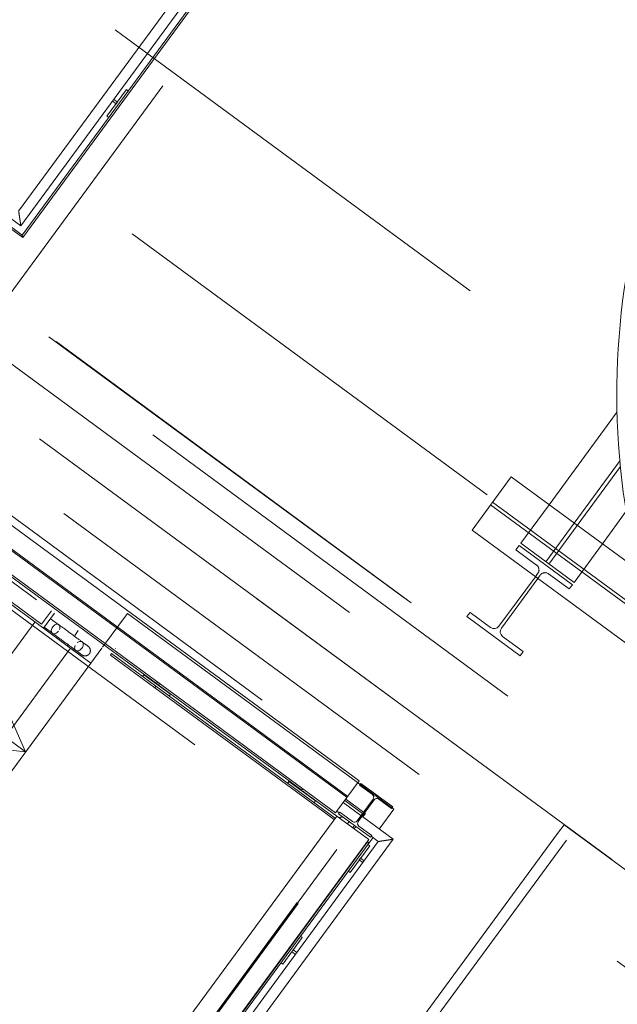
# Model space of a CAD drawing. Header units: metres. Extents: x 135583 to 135939, y 457896 to 458258.
# Tile 486 of 599: x 135758.79 to 135761.5, y 458075.62 to 458080.09. Entities that reach past the tile are written whole.
import ezdxf

# ---------------------------------------------------------------- set-up
doc = ezdxf.new("R2010")
doc.units = ezdxf.units.M
doc.linetypes.add('Hidden', pattern=[4, 2, -2])
doc.layers.add('NIEUWE INSTALLATIE', color=250, linetype='Continuous', lineweight=0)

msp = doc.modelspace()

# ---------------------------------------------------------------- linework, layer by layer
at = {"layer": 'NIEUWE INSTALLATIE'}
for p, q in [((135763.2816, 458085.3433), (135758.7819, 458079.2185)), ((135758.7922, 458079.151), (135763.2919, 458085.2757)), ((135763.2984, 458085.2337), (135758.7986, 458079.109)), ((135758.8003, 458079.0978), (135763.3001, 458085.2226)), ((135757.045, 458080.4346), (135758.7922, 458079.151)), ((135757.0515, 458080.3926), (135758.7986, 458079.109)), ((135758.8003, 458079.0978), (135757.0532, 458080.3814)), ((135759.1825, 458079.6484), (135759.2713, 458079.7693)), ((135759.2713, 458079.7693), (135759.2794, 458079.7634)), ((135759.2239, 458079.7048), (135759.2074, 458079.717)), ((135759.2133, 458079.725), (135759.2299, 458079.7129)), ((135759.2299, 458079.7129), (135759.2239, 458079.7048)), ((135759.1906, 458079.6425), (135759.1825, 458079.6484)), ((135760.327, 458076.6336), (135756.5695, 458079.3942)), ((135758.7986, 458079.109), (135758.8003, 458079.0978)), ((135757.0269, 458078.8348), (135760.2204, 458076.4885)), ((135757.5582, 458078.434), (135759.4081, 458077.075)), ((135761.4984, 458078.3079), (135761.1888, 458077.8865)), ((135761.4984, 458078.3079), (135761.1888, 458077.8865)), ((135756.9482, 458078.1357), (135758.8138, 458076.765)), ((135760.8392, 458077.7712), (135761.0168, 458078.0129)), ((135761.594, 458077.5889), (135761.0168, 458078.0129)), ((135761.4306, 458077.7089), (135761.5392, 458077.8568)), ((135761.4306, 458077.7089), (135761.5392, 458077.8568)), ((135761.7563, 458077.0973), (135760.8392, 458077.7712)), ((135761.1266, 458077.56), (135760.9615, 458077.3351)), ((135761.1266, 458077.56), (135760.9615, 458077.3351)), ((135760.9723, 458077.3271), (135761.1375, 458077.552)), ((135760.9723, 458077.3271), (135761.1375, 458077.552)), ((135758.6397, 458077.5134), (135758.895, 458077.3258)), ((135758.8858, 458077.3444), (135758.6601, 458077.5102)), ((135758.9305, 458077.4052), (135758.8858, 458077.3444)), ((135758.895, 458077.3258), (135758.9453, 458077.3943)), ((135758.9645, 458077.3419), (135758.927, 458077.3695)), ((135759.3338, 458077.3881), (135759.3337, 458077.3882)), ((135760.83, 458077.3982), (135760.8158, 458077.3788)), ((135760.83, 458077.3982), (135760.8158, 458077.3788)), ((135760.8158, 458077.3788), (135761.0576, 458077.2012)), ((135760.8158, 458077.3788), (135761.0576, 458077.2012)), ((135760.9237, 458077.3293), (135760.83, 458077.3982)), ((135760.9237, 458077.3293), (135760.83, 458077.3982)), ((135758.856, 458077.3545), (135758.2639, 458076.5486)), ((135759.0023, 458077.2469), (135758.895, 458077.3258)), ((135758.8984, 458077.3305), (135758.935, 458077.3037)), ((135758.935, 458077.3037), (135758.9354, 458077.3033)), ((135759.0526, 458077.3154), (135759.0363, 458077.2932)), ((135761.0718, 458077.2206), (135760.9781, 458077.2894)), ((135761.0718, 458077.2206), (135760.9781, 458077.2894)), ((135759.0171, 458077.2361), (135758.4251, 458076.4302)), ((135759.0079, 458077.2546), (135759.0023, 458077.2469)), ((135759.1098, 458077.168), (135759.0023, 458077.2469)), ((135759.1098, 458077.168), (135759.0171, 458077.2361)), ((135759.2213, 458077.235), (135759.2212, 458077.2351)), ((135759.1987, 458077.2045), (135759.2034, 458077.2109)), ((135759.4001, 458077.0565), (135759.1987, 458077.2045)), ((135759.2034, 458077.2109), (135759.4049, 458077.0629)), ((135761.0576, 458077.2012), (135761.0718, 458077.2206)), ((135761.0576, 458077.2012), (135761.0718, 458077.2206)), ((135759.3444, 458077.1073), (135759.3504, 458077.1154)), ((135759.3504, 458077.1154), (135759.4712, 458077.0266)), ((135759.4001, 458077.0564), (135759.4049, 458077.0629)), ((135759.4049, 458077.0629), (135759.4001, 458077.0565)), ((135760.2141, 458076.4584), (135759.4001, 458077.0564)), ((135759.4049, 458077.0629), (135760.2188, 458076.4649)), ((135759.4068, 458077.0739), (135759.4127, 458077.082)), ((135759.4148, 458077.068), (135759.4068, 458077.0739)), ((135759.4207, 458077.076), (135759.4148, 458077.068)), ((135759.4155, 458077.0695), (135760.0663, 458076.5914)), ((135759.4712, 458077.0266), (135759.4653, 458077.0185)), ((135758.8138, 458076.765), (135758.7334, 458076.9482)), ((135758.8138, 458076.765), (135758.615, 458076.787)), ((135760.0027, 458076.6237), (135760.0086, 458076.6318)), ((135760.0086, 458076.6318), (135760.1295, 458076.543)), ((135760.327, 458076.6336), (135760.2204, 458076.4885)), ((135760.3346, 458076.6224), (135760.3289, 458076.6148)), ((135760.3289, 458076.6148), (135760.387, 458076.5722)), ((135760.4796, 458076.5159), (135760.3346, 458076.6224)), ((135760.065, 458076.5903), (135760.0709, 458076.5984)), ((135760.0731, 458076.5844), (135760.065, 458076.5903)), ((135760.0756, 458076.5879), (135760.0731, 458076.5844)), ((135760.0737, 458076.586), (135760.2257, 458076.4743)), ((135760.1295, 458076.543), (135760.1236, 458076.5349)), ((135760.3353, 458076.4765), (135760.255, 458076.5356)), ((135760.2619, 458076.5449), (135760.3422, 458076.4859)), ((135760.3469, 458076.4924), (135760.2666, 458076.5514)), ((135760.3902, 458076.5512), (135760.3179, 458076.4529)), ((135760.3228, 458076.4493), (135760.395, 458076.5476)), ((135760.416, 458076.5508), (135760.474, 458076.5082)), ((135760.474, 458076.5082), (135760.4796, 458076.5159)), ((135760.2258, 458076.4744), (135758.7909, 458074.5213)), ((135760.2258, 458076.4744), (135760.3709, 458076.3678)), ((135760.2264, 458076.4966), (135760.2366, 458076.4891)), ((135760.2389, 458076.4923), (135760.2333, 458076.4846)), ((135760.2333, 458076.4846), (135760.3784, 458076.3781)), ((135760.297, 458076.4497), (135760.2389, 458076.4923)), ((135760.4815, 458076.3692), (135760.3437, 458076.4703)), ((135760.3558, 458076.4858), (135760.3444, 458076.4703)), ((135760.3488, 458076.4848), (135760.3558, 458076.4858)), ((135760.2741, 458076.4389), (135760.2816, 458076.4491)), ((135760.2983, 458076.4211), (135760.3033, 458076.4278)), ((135760.3123, 458076.4266), (135760.3048, 458076.4164)), ((135760.384, 458076.3857), (135760.326, 458076.4284)), ((135760.3784, 458076.3781), (135760.384, 458076.3857)), ((135760.3817, 458076.3825), (135760.4139, 458076.3588)), ((135758.9359, 458074.4147), (135760.3709, 458076.3678)), ((135758.9493, 458074.4295), (135760.3607, 458076.3507)), ((135760.3719, 458076.3524), (135758.951, 458074.4183)), ((135760.4139, 458076.3588), (135758.9574, 458074.3763)), ((135758.9677, 458074.3087), (135760.4815, 458076.3692)), ((135760.3752, 458076.3399), (135760.2863, 458076.219)), ((135760.3607, 458076.3507), (135760.3579, 458076.3528)), ((135760.3719, 458076.3524), (135760.3607, 458076.3507)), ((135760.3639, 458076.3583), (135760.3719, 458076.3524)), ((135760.3671, 458076.3458), (135760.3752, 458076.3399)), ((135760.3278, 458076.2754), (135760.3337, 458076.2834)), ((135760.3443, 458076.2632), (135760.3278, 458076.2754)), ((135760.3337, 458076.2834), (135760.3502, 458076.2713)), ((135760.2863, 458076.219), (135760.2783, 458076.2249)), ((135760.0692, 458075.9234), (135759.9804, 458075.8025)), ((135760.0611, 458075.9293), (135760.0692, 458075.9234)), ((135760.0218, 458075.8589), (135760.0277, 458075.867)), ((135760.0383, 458075.8468), (135760.0218, 458075.8589)), ((135760.0277, 458075.867), (135760.0443, 458075.8548)), ((135759.9804, 458075.8025), (135759.9723, 458075.8084))]:
    msp.add_line(p, q, dxfattribs=at)
at = {"layer": 'NIEUWE INSTALLATIE', "linetype": 'Hidden'}
for p, q in [((135763.156, 458085.1033), (135758.7867, 458079.1561)), ((135763.156, 458085.1033), (135758.7867, 458079.1561)), ((135763.156, 458085.1033), (135758.7867, 458079.1561)), ((135763.156, 458085.1033), (135758.7867, 458079.1561)), ((135758.2515, 458078.1742), (135763.2769, 458085.0145)), ((135758.2515, 458078.1742), (135763.2769, 458085.0145)), ((135758.2515, 458078.1742), (135763.2769, 458085.0145)), ((135758.2515, 458078.1742), (135763.2769, 458085.0145)), ((135776.9489, 458067.0152), (135756.3602, 458082.1413)), ((135756.073, 458081.4837), (135768.6135, 458072.2705)), ((135756.073, 458081.4837), (135768.6135, 458072.2705)), ((135755.6952, 458081.0167), (135764.2731, 458074.7148)), ((135755.6952, 458081.0167), (135764.2731, 458074.7148)), ((135763.7873, 458075.0739), (135755.7285, 458080.9946)), ((135763.7873, 458075.0739), (135755.7285, 458080.9946)), ((135755.4478, 458080.9503), (135773.897, 458067.3961)), ((135755.4478, 458080.9503), (135773.897, 458067.3961)), ((135764.2257, 458074.6503), (135756.8265, 458080.0863)), ((135764.2257, 458074.6503), (135756.8265, 458080.0863)), ((135763.7117, 458074.6331), (135756.6381, 458079.8299)), ((135756.6381, 458079.8299), (135763.5505, 458074.7515)), ((135763.7117, 458074.6331), (135756.6381, 458079.8299)), ((135756.6381, 458079.8299), (135763.5505, 458074.7515)), ((135760.2719, 458076.5586), (135756.5144, 458079.3192)), ((135760.2755, 458076.5635), (135756.518, 458079.3241)), ((135758.7986, 458079.109), (135758.7939, 458079.1026)), ((135758.7939, 458079.1026), (135758.7986, 458079.109)), ((135758.7986, 458079.109), (135758.7939, 458079.1026)), ((135758.7939, 458079.1026), (135758.7986, 458079.109)), ((135757.2518, 458078.6385), (135759.1601, 458077.2365)), ((135773.4933, 458067.1901), (135758.3637, 458078.3055)), ((135773.4933, 458067.1901), (135758.3637, 458078.3055)), ((135758.2749, 458078.1847), (135773.4045, 458067.0692)), ((135758.2749, 458078.1847), (135773.4045, 458067.0692)), ((135761.3027, 458077.8029), (135761.5109, 458078.0864)), ((135761.3027, 458077.8029), (135761.5109, 458078.0864)), ((135761.3168, 458077.7926), (135761.5129, 458078.0595)), ((135761.3168, 458077.7926), (135761.5129, 458078.0595)), ((135757.9697, 458077.9808), (135760.2262, 458076.323)), ((135757.9697, 458077.9808), (135760.2262, 458076.323)), ((135761.6575, 458077.3657), (135760.9326, 458077.8983)), ((135761.6575, 458077.3657), (135760.9326, 458077.8983)), ((135761.666, 458077.3402), (135760.9234, 458077.8858)), ((135761.666, 458077.3402), (135760.9234, 458077.8858)), ((135761.1888, 458077.8865), (135761.0602, 458077.7114)), ((135761.1888, 458077.8865), (135761.0602, 458077.7114)), ((135761.1888, 458077.8865), (135761.0602, 458077.7114)), ((135761.1888, 458077.8865), (135761.0602, 458077.7114)), ((135761.174, 458077.6278), (135761.3026, 458077.8029)), ((135761.174, 458077.6278), (135761.3026, 458077.8029)), ((135761.174, 458077.6278), (135761.3026, 458077.8029)), ((135761.174, 458077.6278), (135761.3026, 458077.8029)), ((135761.1881, 458077.6174), (135761.3167, 458077.7925)), ((135761.1881, 458077.6174), (135761.3167, 458077.7925)), ((135761.1881, 458077.6174), (135761.3167, 458077.7925)), ((135761.1881, 458077.6174), (135761.3167, 458077.7925)), ((135761.0526, 458077.7012), (135761.0384, 458077.6818)), ((135761.0526, 458077.7012), (135761.0384, 458077.6818)), ((135761.0384, 458077.6818), (135761.1321, 458077.613)), ((135761.0384, 458077.6818), (135761.1321, 458077.613)), ((135761.2944, 458077.5236), (135761.0526, 458077.7012)), ((135761.2944, 458077.5236), (135761.0526, 458077.7012)), ((135761.3019, 458077.5338), (135761.0602, 458077.7114)), ((135761.3019, 458077.5338), (135761.0602, 458077.7114)), ((135761.3019, 458077.5338), (135761.0602, 458077.7114)), ((135761.3019, 458077.5338), (135761.0602, 458077.7114)), ((135761.3019, 458077.5338), (135761.4306, 458077.7089)), ((135761.3019, 458077.5338), (135761.4306, 458077.7089)), ((135761.3019, 458077.5338), (135761.4306, 458077.7089)), ((135761.3019, 458077.5338), (135761.4306, 458077.7089)), ((135761.1379, 458077.5753), (135761.1267, 458077.56)), ((135761.1379, 458077.5753), (135761.1267, 458077.56)), ((135761.1376, 458077.552), (135761.1488, 458077.5673)), ((135761.1376, 458077.552), (135761.1488, 458077.5673)), ((135761.1865, 458077.5731), (135761.2802, 458077.5042)), ((135761.1865, 458077.5731), (135761.2802, 458077.5042)), ((135761.2802, 458077.5042), (135761.2944, 458077.5236)), ((135761.2802, 458077.5042), (135761.2944, 458077.5236)), ((135759.2756, 458077.3936), (135759.1631, 458077.2405)), ((135759.2756, 458077.3936), (135759.1631, 458077.2405)), ((135760.4844, 458076.5055), (135759.2756, 458077.3936)), ((135760.4844, 458076.5055), (135759.2756, 458077.3936)), ((135759.1601, 458077.2365), (135758.4674, 458076.2936)), ((135760.4178, 458076.4149), (135760.4844, 458076.5055)), ((135760.4178, 458076.4149), (135760.4844, 458076.5055)), ((135758.861, 458074.4697), (135760.2959, 458076.4229)), ((135761.2568, 458076.4352), (135761.2272, 458076.3949)), ((135761.2568, 458076.4352), (135761.2272, 458076.3949)), ((135761.2568, 458076.4352), (135763.5132, 458074.7774)), ((135761.2568, 458076.4352), (135763.5132, 458074.7774)), ((135758.8658, 458074.4662), (135760.3007, 458076.4193)), ((135760.339, 458075.186), (135761.2272, 458076.3949)), ((135760.339, 458075.186), (135761.2272, 458076.3949)), ((135760.3722, 458076.3528), (135760.3902, 458076.3773)), ((135760.3722, 458076.3528), (135760.3902, 458076.3773)), ((135761.2674, 458076.3653), (135760.4089, 458075.1967)), ((135761.2674, 458076.3653), (135760.4089, 458075.1967)), ((135763.4836, 458074.7371), (135761.2674, 458076.3653)), ((135763.4836, 458074.7371), (135761.2674, 458076.3653)), ((135760.2262, 458076.323), (135759.6875, 458075.5896)), ((135760.2262, 458076.323), (135759.6875, 458075.5896))]:
    msp.add_line(p, q, dxfattribs=at)
at = {"layer": 'NIEUWE INSTALLATIE', "flags": 128}
for points in [[(135759.0976, 458077.2442), (135759.0975, 458077.2442), (135759.0973, 458077.2444), (135759.097, 458077.2446), (135759.0965, 458077.2449), (135759.0959, 458077.2454), (135759.0952, 458077.2459), (135759.0944, 458077.2465), (135759.0935, 458077.2472), (135759.0924, 458077.248), (135759.0912, 458077.2489), (135759.0899, 458077.2498), (135759.0884, 458077.2509), (135759.0869, 458077.252), (135759.0852, 458077.2532), (135759.0835, 458077.2545), (135759.0816, 458077.2559), (135759.0796, 458077.2573), (135759.0776, 458077.2589), (135759.0754, 458077.2605), (135759.0731, 458077.2621), (135759.0708, 458077.2639), (135759.0683, 458077.2657), (135759.0658, 458077.2675), (135759.0632, 458077.2694), (135759.0605, 458077.2714), (135759.0578, 458077.2734), (135759.0549, 458077.2755), (135759.0521, 458077.2776), (135759.0491, 458077.2797), (135759.0462, 458077.2819), (135759.0431, 458077.2842), (135759.0401, 458077.2864), (135759.037, 458077.2887), (135759.0338, 458077.291), (135759.0307, 458077.2933), (135759.0275, 458077.2957), (135759.0243, 458077.298), (135759.0211, 458077.3004), (135759.0178, 458077.3027), (135759.0146, 458077.3051), (135759.0114, 458077.3075), (135759.0082, 458077.3098), (135759.005, 458077.3122), (135759.0018, 458077.3145), (135758.9987, 458077.3168), (135758.9955, 458077.3191), (135758.9924, 458077.3214), (135758.9894, 458077.3236), (135758.9864, 458077.3259), (135758.9834, 458077.328), (135758.9805, 458077.3302), (135758.9777, 458077.3322), (135758.9749, 458077.3343), (135758.9722, 458077.3363), (135758.9695, 458077.3382), (135758.967, 458077.3401), (135758.9646, 458077.3419)], [(135758.9355, 458077.3033), (135758.938, 458077.3015), (135758.9405, 458077.2996), (135758.9431, 458077.2977), (135758.9458, 458077.2957), (135758.9486, 458077.2937), (135758.9515, 458077.2916), (135758.9544, 458077.2895), (135758.9573, 458077.2873), (135758.9603, 458077.2851), (135758.9633, 458077.2828), (135758.9664, 458077.2806), (135758.9695, 458077.2783), (135758.9727, 458077.276), (135758.9759, 458077.2736), (135758.9791, 458077.2713), (135758.9823, 458077.2689), (135758.9855, 458077.2666), (135758.9887, 458077.2642), (135758.9919, 458077.2618), (135758.9951, 458077.2595), (135758.9984, 458077.2571), (135759.0015, 458077.2548), (135759.0047, 458077.2525), (135759.0079, 458077.2501), (135759.011, 458077.2479), (135759.014, 458077.2456), (135759.0171, 458077.2434), (135759.0201, 458077.2412), (135759.023, 458077.239), (135759.0259, 458077.2369), (135759.0287, 458077.2348), (135759.0315, 458077.2328), (135759.0342, 458077.2308), (135759.0368, 458077.2289), (135759.0393, 458077.227), (135759.0418, 458077.2252), (135759.0441, 458077.2235), (135759.0464, 458077.2218), (135759.0486, 458077.2202), (135759.0507, 458077.2187), (135759.0527, 458077.2172), (135759.0546, 458077.2158), (135759.0564, 458077.2145), (135759.058, 458077.2133), (135759.0596, 458077.2121), (135759.0611, 458077.2111), (135759.0624, 458077.2101), (135759.0636, 458077.2092), (135759.0647, 458077.2084), (135759.0657, 458077.2077), (135759.0665, 458077.207), (135759.0672, 458077.2065), (135759.0678, 458077.2061), (135759.0683, 458077.2057), (135759.0687, 458077.2055), (135759.0689, 458077.2053), (135759.069, 458077.2053)], [(135759.0924, 458077.248), (135759.0931, 458077.2475), (135759.0941, 458077.2467), (135759.0949, 458077.2461), (135759.0957, 458077.2455), (135759.0963, 458077.2451), (135759.0968, 458077.2447), (135759.0972, 458077.2444), (135759.0974, 458077.2443), (135759.0975, 458077.2442)], [(135759.0976, 458077.2442), (135759.0983, 458077.2436), (135759.0991, 458077.243), (135759.0998, 458077.2423), (135759.1005, 458077.2417), (135759.1011, 458077.2409), (135759.1018, 458077.2402), (135759.1024, 458077.2395), (135759.1029, 458077.2387), (135759.1035, 458077.2379), (135759.104, 458077.2371), (135759.1045, 458077.2362), (135759.1049, 458077.2354), (135759.1053, 458077.2345), (135759.1057, 458077.2336), (135759.106, 458077.2327), (135759.1063, 458077.2318), (135759.1066, 458077.2309), (135759.1068, 458077.2299), (135759.107, 458077.229), (135759.1072, 458077.228), (135759.1073, 458077.2271), (135759.1074, 458077.2261), (135759.1074, 458077.2251), (135759.1074, 458077.2242), (135759.1074, 458077.2232), (135759.1073, 458077.2222), (135759.1072, 458077.2213), (135759.107, 458077.2203), (135759.1068, 458077.2194), (135759.1066, 458077.2184), (135759.1063, 458077.2175), (135759.106, 458077.2166), (135759.1057, 458077.2157), (135759.1053, 458077.2148), (135759.1049, 458077.2139), (135759.1044, 458077.2131), (135759.1039, 458077.2122), (135759.1034, 458077.2114), (135759.1029, 458077.2106), (135759.1027, 458077.2104)], [(135759.069, 458077.2053), (135759.0689, 458077.2053), (135759.0687, 458077.2054), (135759.0684, 458077.2057), (135759.0679, 458077.206), (135759.0673, 458077.2064), (135759.0666, 458077.207), (135759.0658, 458077.2076), (135759.0649, 458077.2083), (135759.0638, 458077.209), (135759.0636, 458077.2092)], [(135759.1027, 458077.2104), (135759.1021, 458077.2097), (135759.1015, 458077.2089), (135759.1009, 458077.2082), (135759.1002, 458077.2075), (135759.0995, 458077.2068), (135759.0988, 458077.2062), (135759.098, 458077.2056), (135759.0972, 458077.205), (135759.0964, 458077.2045), (135759.0956, 458077.204), (135759.0948, 458077.2035), (135759.0939, 458077.203), (135759.093, 458077.2026), (135759.0921, 458077.2023), (135759.0912, 458077.2019), (135759.0903, 458077.2016), (135759.0894, 458077.2014), (135759.0885, 458077.2011), (135759.0875, 458077.2009), (135759.0866, 458077.2008), (135759.0856, 458077.2007), (135759.0846, 458077.2006), (135759.0837, 458077.2006), (135759.0827, 458077.2006), (135759.0817, 458077.2006), (135759.0808, 458077.2007), (135759.0798, 458077.2008), (135759.0789, 458077.201), (135759.0779, 458077.2012), (135759.077, 458077.2014), (135759.0761, 458077.2017), (135759.0751, 458077.202), (135759.0742, 458077.2023), (135759.0733, 458077.2027), (135759.0725, 458077.2031), (135759.0716, 458077.2036), (135759.0708, 458077.204), (135759.07, 458077.2046), (135759.0692, 458077.2051), (135759.069, 458077.2053)]]:
    msp.add_lwpolyline(points, dxfattribs=at)
at = {"layer": 'NIEUWE INSTALLATIE'}
msp.add_arc((135764.846, 458078.3887), 3.35, 143.696, 323.696, dxfattribs=at)
at = {"layer": 'NIEUWE INSTALLATIE', "linetype": 'Hidden'}
msp.add_arc((135761.1705, 458077.5513), 0.027, 53.696, 143.696, dxfattribs=at)
msp.add_arc((135761.1705, 458077.5513), 0.027, 53.696, 143.696, dxfattribs=at)
msp.add_ellipse((135761.1161, 458077.5913), major_axis=(-0.0162, 0.0216), ratio=1, start_param=3.435594, end_param=5.00639, dxfattribs=at)
msp.add_ellipse((135761.1161, 458077.5913), major_axis=(-0.0162, 0.0216), ratio=1, start_param=3.435594, end_param=5.00639, dxfattribs=at)
at = {"layer": 'NIEUWE INSTALLATIE'}
for centre, major_axis, start_param, end_param in [((135760.9397, 458077.3511), (-0.0101, 0.025), 2.124371, 3.695167), ((135760.9397, 458077.3511), (-0.0101, 0.025), 2.124371, 3.695167), ((135760.9941, 458077.3111), (-0.0175, 0.0206), 0.231824, 1.80262), ((135760.9941, 458077.3111), (-0.0175, 0.0206), 0.231824, 1.80262), ((135760.3781, 458076.5601), (-0.0089, -0.0121), 1.570796, 3.141593), ((135760.4071, 458076.5388), (-0.0146, 0.0036), 4.31969, 5.890486), ((135760.3058, 458076.4618), (-0.0089, -0.0121), 0, 1.570796), ((135760.3349, 458076.4404), (-0.0089, -0.0121), 4.712389, 6.283185)]:
    msp.add_ellipse(centre, major_axis=major_axis, ratio=1, start_param=start_param, end_param=end_param, dxfattribs=at)
for points, knots in [([(135758.7819, 458079.2185), (135758.7819, 458079.2185), (135758.782, 458079.2179), (135758.7823, 458079.216), (135758.7826, 458079.2141), (135758.7829, 458079.212), (135758.7831, 458079.2102), (135758.7835, 458079.2082), (135758.7839, 458079.2054), (135758.7844, 458079.2023), (135758.7848, 458079.1997), (135758.7851, 458079.1977), (135758.7854, 458079.1956), (135758.7857, 458079.1935), (135758.786, 458079.1914), (135758.7864, 458079.1892), (135758.7867, 458079.187), (135758.787, 458079.1848), (135758.7874, 458079.1826), (135758.7877, 458079.1804), (135758.788, 458079.1782), (135758.7884, 458079.176), (135758.7887, 458079.1739), (135758.789, 458079.1718), (135758.7893, 458079.1698), (135758.7896, 458079.1679), (135758.7899, 458079.166), (135758.7903, 458079.1636), (135758.7906, 458079.1614), (135758.7909, 458079.1594), (135758.7912, 458079.1575), (135758.7915, 458079.1554), (135758.7918, 458079.1535), (135758.7921, 458079.1516), (135758.7922, 458079.151), (135758.7922, 458079.151)], [0, 0, 0, 0, 0.083333, 0.125, 0.166667, 0.208333, 0.229167, 0.25, 0.291667, 0.333333, 0.354167, 0.375, 0.395833, 0.416667, 0.4375, 0.458333, 0.479167, 0.5, 0.520833, 0.541667, 0.5625, 0.583333, 0.604167, 0.625, 0.645833, 0.666667, 0.6875, 0.708333, 0.75, 0.770833, 0.791667, 0.833333, 0.875, 0.916667, 1, 1, 1, 1]), ([(135758.9365, 458077.3326), (135758.9346, 458077.33), (135758.9316, 458077.3244), (135758.9298, 458077.3157), (135758.931, 458077.3082), (135758.9337, 458077.3046), (135758.9355, 458077.3033)], [-1, -1, -1, -1, -0.875, -0.75, -0.625, -0.5000136, -0.5000136, -0.5000136, -0.5000136]), ([(135758.9641, 458077.3422), (135758.9623, 458077.3435), (135758.9581, 458077.3451), (135758.9505, 458077.344), (135758.9428, 458077.3397), (135758.9383, 458077.3351), (135758.9365, 458077.3326)], [-0.4999864, -0.4999864, -0.4999864, -0.4999864, -0.375, -0.25, -0.125, 0, 0, 0, 0]), ([(135760.2362, 458076.4676), (135760.2366, 458076.4676), (135760.2376, 458076.4678), (135760.2395, 458076.4681), (135760.2416, 458076.4684), (135760.2435, 458076.4687), (135760.2455, 458076.469), (135760.2483, 458076.4694), (135760.2507, 458076.4698), (135760.252, 458076.47)], [0.0833333, 0.0833333, 0.0833333, 0.0833333, 0.125, 0.1666667, 0.2083333, 0.2291667, 0.25, 0.2916667, 0.3333333, 0.3333333, 0.3333333, 0.3333333]), ([(135760.4815, 458076.3692), (135760.4815, 458076.3691), (135760.4809, 458076.3691), (135760.479, 458076.3688), (135760.477, 458076.3685), (135760.475, 458076.3682), (135760.4731, 458076.3679), (135760.4711, 458076.3676), (135760.4683, 458076.3671), (135760.4652, 458076.3667), (135760.4626, 458076.3663), (135760.4606, 458076.366), (135760.4586, 458076.3656), (135760.4564, 458076.3653), (135760.4543, 458076.365), (135760.4521, 458076.3647), (135760.4499, 458076.3643), (135760.4477, 458076.364), (135760.4455, 458076.3637), (135760.4433, 458076.3633), (135760.4411, 458076.363), (135760.439, 458076.3627), (135760.4368, 458076.3623), (135760.4348, 458076.362), (135760.4328, 458076.3617), (135760.4308, 458076.3614), (135760.4289, 458076.3611), (135760.4265, 458076.3608), (135760.4243, 458076.3604), (135760.4223, 458076.3601), (135760.4204, 458076.3598), (135760.4184, 458076.3595), (135760.4164, 458076.3592), (135760.4145, 458076.3589), (135760.4139, 458076.3588), (135760.4139, 458076.3588)], [0, 0, 0, 0, 0.083333, 0.125, 0.166667, 0.208333, 0.229167, 0.25, 0.291667, 0.333333, 0.354167, 0.375, 0.395833, 0.416667, 0.4375, 0.458333, 0.479167, 0.5, 0.520833, 0.541667, 0.5625, 0.583333, 0.604167, 0.625, 0.645833, 0.666667, 0.6875, 0.708333, 0.75, 0.770833, 0.791667, 0.833333, 0.875, 0.916667, 1, 1, 1, 1])]:
    msp.add_open_spline(points, degree=3, knots=knots, dxfattribs=at)
for points in [[(135758.9675, 458077.3212), (135758.9686, 458077.3241), (135758.9698, 458077.3298), (135758.9685, 458077.3374), (135758.9658, 458077.3409), (135758.9641, 458077.3422)], [(135758.9355, 458077.3033), (135758.9372, 458077.302), (135758.9414, 458077.3005), (135758.949, 458077.3016), (135758.9567, 458077.3059), (135758.9612, 458077.3105), (135758.963, 458077.313)], [(135759.0689, 458077.2353), (135759.0672, 458077.233), (135759.0633, 458077.2289), (135759.0566, 458077.2247), (135759.0497, 458077.2229), (135759.0435, 458077.2238), (135759.0388, 458077.2272), (135759.0361, 458077.2329), (135759.0358, 458077.2399), (135759.0372, 458077.2451), (135759.0382, 458077.2476)], [(135759.048, 458077.2609), (135759.0501, 458077.2626), (135759.0546, 458077.2655), (135759.0614, 458077.2672), (135759.0676, 458077.2664), (135759.0723, 458077.2629), (135759.075, 458077.2573), (135759.0753, 458077.2502), (135759.0733, 458077.2425), (135759.0705, 458077.2376), (135759.0689, 458077.2353)]]:
    msp.add_open_spline(points, degree=3, dxfattribs=at)

doc.saveas('drawing.dxf')
